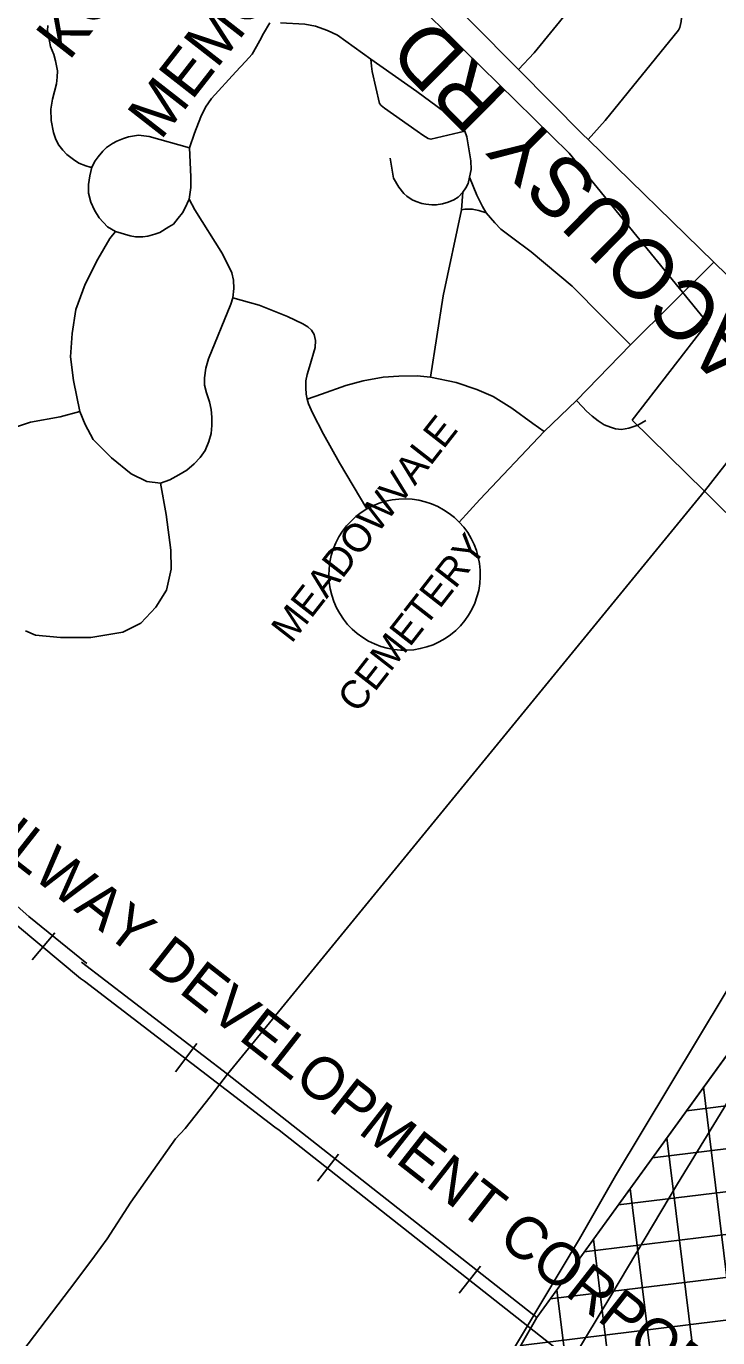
# Model space of a CAD drawing. Extents: x 586326 to 623965, y 4819854 to 4857850.
# Drawn here: x 600775 to 601263, y 4831838 to 4832762 of the extents above; entities that cross this region are included whole.
import ezdxf

# ---------------------------------------------------------------- set-up
doc = ezdxf.new("R2010")
doc.units = 0
for name, color, linetype in [('407 Parkway Belt', 7, 'Continuous'), ('Cemeteries', 7, 'Continuous'), ('Lots_Concessions', 7, 'Continuous'), ('Major Rds and Hwys', 7, 'Continuous'), ('Major Rds Lbls', 7, 'Continuous'), ('Minor Rds', 7, 'Continuous'), ('Private Rds', 7, 'Continuous'), ('Pts of Interest', 7, 'Continuous'), ('Railways_lbls', 7, 'Continuous')]:
    doc.layers.add(name, color=color, linetype=linetype)

msp = doc.modelspace()

# ---------------------------------------------------------------- linework, layer by layer
at = {"layer": '407 Parkway Belt'}
for p, q in [((601475.6, 4832026.58), (601240.63, 4831997.73)), ((601281.99, 4831775.32), (601252.65, 4832014.32)), ((601449.87, 4831993.2), (601216.61, 4831964.56)), ((601255.92, 4831741.49), (601226.8, 4831978.63)), ((601424.15, 4831959.81), (601192.59, 4831931.38)), ((601229.85, 4831707.65), (601200.96, 4831942.94)), ((601398.43, 4831926.43), (601168.57, 4831898.21)), ((601203.78, 4831673.82), (601175.12, 4831907.25)), ((601372.7, 4831893.05), (601144.54, 4831865.03)), ((601177.71, 4831639.99), (601149.27, 4831871.56)), ((601346.98, 4831859.66), (601123.79, 4831832.26))]:
    msp.add_line(p, q, dxfattribs=at)
msp.add_lwpolyline([(600694.19, 4831203.08), (600936.17, 4831505), (601135.11, 4831852), (601412.82, 4832235.53), (601506.24, 4832352.58), (601742.11, 4832649.11), (601791.64, 4832707.89), (601695.07, 4832988.71), (602068.79, 4832958.54), (602297.6, 4833244.3), (602419, 4833332.74), (602439.43, 4833364.3), (602609.15, 4833192.82), (602008.73, 4832715.74), (601630.67, 4832227.83), (600778.46, 4831121.84)], close=True, dxfattribs=at)
at = {"layer": 'Cemeteries'}
for p, q in [((601158.01, 4832672.95), (600882.54, 4832944.01)), ((601255.36, 4832553.3), (601158.01, 4832672.95)), ((601202.34, 4832484.66), (601255.36, 4832553.3)), ((601253.34, 4832434.48), (601202.34, 4832484.66)), ((601296.55, 4832391.54), (601253.34, 4832434.48)), ((601135.11, 4831852), (601412.82, 4832235.53)), ((600717.79, 4832186.83), (600777.2, 4832134.73)), ((600777.2, 4832134.73), (600818.09, 4832101.52)), ((600917.23, 4832023.49), (600814.28, 4832102.57)), ((600917.23, 4832023.49), (601135.11, 4831852))]:
    msp.add_line(p, q, dxfattribs=at)
at = {"layer": 'Lots_Concessions'}
for p, q in [((601253.34, 4832434.48), (601327.64, 4832530.55)), ((600917.23, 4832023.49), (601253.34, 4832434.48)), ((600904.85, 4832007.64), (600917.23, 4832023.49)), ((600887.32, 4831985.18), (600904.85, 4832007.64)), ((600880.43, 4831978.06), (600887.32, 4831985.18)), ((600849.11, 4831933.24), (600880.43, 4831978.06)), ((600832.41, 4831907.52), (600849.11, 4831933.24)), ((600823.37, 4831895.34), (600832.41, 4831907.52)), ((600810.22, 4831877.6), (600823.37, 4831895.34)), ((600701.89, 4831735.31), (600810.22, 4831877.6))]:
    msp.add_line(p, q, dxfattribs=at)
at = {"layer": 'Major Rds and Hwys'}
for points in [[(601489.81, 4832389.35), (601466.81, 4832362.52), (601427.5, 4832313.39), (601400.8, 4832280.41), (601374.8, 4832245.95), (601352.91, 4832211.99), (601327.42, 4832173.42), (601287.45, 4832112.75), (601190.47, 4831951.79), (601165.16, 4831907.51), (601059.68, 4831730.92), (601003.85, 4831638.07), (600978.41, 4831594.82), (600949.82, 4831547.53), (600915.63, 4831490.7), (600865.02, 4831410.48), (600799.38, 4831316.95), (600763.53, 4831265.12), (600695.2, 4831176.47), (600636.77, 4831100.51), (600564.84, 4831007.25), (600279.43, 4830643.67)], [(600762.45, 4831198.75), (600840.77, 4831314.5), (600898.06, 4831390.93), (600960.76, 4831489.79), (601017.91, 4831578.45), (601095.09, 4831714.48), (601188.11, 4831868.43), (601234.35, 4831946.23), (601266.92, 4831999.55), (601300.21, 4832055.34), (601323.36, 4832091.18), (601351.31, 4832137.82), (601378.88, 4832179.3), (601412.19, 4832226.6), (601433.36, 4832256.41), (601439.7, 4832264.33), (601444.71, 4832271.32), (601457.71, 4832287.38), (601466.81, 4832298.45), (601487.93, 4832324.51), (601498.4, 4832336.94), (601500.44, 4832339.39)]]:
    msp.add_lwpolyline(points, dxfattribs=at)
at = {"layer": 'Minor Rds'}
for points in [[(601122.3, 4832731.86), (601055.76, 4832799.08), (601044.19, 4832810.61)], [(601171.35, 4832682.44), (601167.67, 4832686.03), (601122.3, 4832731.86)], [(601259.87, 4832596.09), (601171.35, 4832682.44)], [(601305.91, 4832551.19), (601259.87, 4832596.09)]]:
    msp.add_lwpolyline(points, dxfattribs=at)
at = {"layer": 'Private Rds'}
for points in [[(601171.35, 4832682.44), (601183.23, 4832695.88), (601235.02, 4832759.62), (601235.98, 4832761.51), (601236.5, 4832763.53), (601236.85, 4832765.73), (601237.04, 4832768.26), (601236.76, 4832770.51), (601235.89, 4832772.63), (601234.72, 4832774.44), (601233.46, 4832775.87), (601231.98, 4832777.22), (601230.31, 4832778.38), (601228.06, 4832779.24), (601181.76, 4832791.07), (601179.43, 4832791.4), (601176.57, 4832791.41), (601173.96, 4832791.06), (601171.69, 4832790.06), (601170, 4832788.85), (601133.35, 4832743.76), (601122.3, 4832731.86)], [(600790.49, 4832762.84), (600790.34, 4832759.39), (600792.3, 4832748.1), (600794.83, 4832742.4), (600795.86, 4832738.03), (600797.23, 4832730.85), (600797, 4832726.5), (600796.59, 4832721.91), (600793.75, 4832710.96), (600792.73, 4832703.98), (600792.87, 4832696.03), (600794.49, 4832687.54), (600796.22, 4832682.46), (600798.26, 4832678.57), (600801.11, 4832674.91), (600803.96, 4832672.05), (600808.68, 4832668.36), (600812.42, 4832665.83), (600817.36, 4832664.04), (600820.31, 4832662.93), (600821.63, 4832663)], [(600890.46, 4832676.69), (600893.83, 4832687.11), (600898.44, 4832698.44), (600901.74, 4832705.32), (600905.83, 4832711.5), (600923.02, 4832730.14), (600929.88, 4832737.59), (600934.48, 4832742.68), (600937.48, 4832748.04), (600939.9, 4832752.46), (600942.46, 4832757.26), (600947.09, 4832764.7)], [(600954.47, 4832764.69), (600971.58, 4832763.97), (600979.25, 4832762.41), (600987.72, 4832759.45), (600994.55, 4832756.01), (601018.1, 4832739.08)], [(601018.1, 4832739.08), (601050.53, 4832716.4), (601079.12, 4832695.33), (601082.47, 4832692.27), (601084.43, 4832688.32)], [(601018.1, 4832739.08), (601018.66, 4832734.28), (601019.21, 4832730.57), (601024.22, 4832708.01), (601025.51, 4832706.52), (601027.72, 4832704.61), (601050.86, 4832688.44), (601054.89, 4832685.54), (601058.53, 4832683.14), (601060.5, 4832682.72), (601084.43, 4832688.32)], [(601084.43, 4832688.32), (601085.77, 4832684.35), (601088.54, 4832667.59), (601088.8, 4832661.43), (601087.66, 4832655.9)], [(600890.46, 4832676.69), (600861.95, 4832684.56), (600854.48, 4832685.56), (600847.27, 4832684.45), (600843.85, 4832683.32), (600839.19, 4832681.41), (600836.04, 4832679.82), (600831.86, 4832676.9), (600829.23, 4832674.36), (600826.08, 4832670.32), (600823.85, 4832667.46), (600821.63, 4832663)], [(600890.25, 4832640.45), (600891.39, 4832648.79), (600891.39, 4832656.14), (600890.46, 4832676.69)], [(601082.9, 4832645.36), (601079.8, 4832641.9), (601076.57, 4832639.99), (601072.63, 4832638.37), (601068.66, 4832637.28), (601064.22, 4832636.46), (601061.13, 4832636.57), (601056.95, 4832636.91), (601054.17, 4832637.41), (601050.17, 4832638.79), (601047.31, 4832640), (601043.61, 4832642.57), (601041.36, 4832644.57), (601037.8, 4832648.94), (601034.13, 4832655.3), (601031.85, 4832669.41)], [(600821.63, 4832663), (600820.02, 4832656.88), (600819.16, 4832650.9), (600819.31, 4832644.59), (600820.86, 4832638.46), (600823.42, 4832632.81), (600826.77, 4832627.34), (600832.69, 4832620.97), (600838.15, 4832617.66)], [(601087.66, 4832655.9), (601086.78, 4832651.46), (601085.22, 4832648.46), (601082.9, 4832645.36)], [(601099.34, 4832630.74), (601096.76, 4832635.22), (601092.8, 4832643.22), (601087.66, 4832655.9)], [(600838.15, 4832617.66), (600848.51, 4832614.56), (600852.42, 4832613.89), (600857.46, 4832613.84), (600861.12, 4832614.46), (600866.02, 4832615.87), (600869.41, 4832616.95), (600875.8, 4832621.08), (600879.06, 4832622.81), (600882.33, 4832627), (600885.37, 4832630.89), (600887.13, 4832633.96), (600890.25, 4832640.45)], [(600920.97, 4832570.88), (600921.64, 4832577.41), (600921.3, 4832583.47), (600920.18, 4832588.54), (600913.51, 4832601.93), (600894.06, 4832633.07), (600890.25, 4832640.45)], [(601082.9, 4832645.36), (601082.1, 4832633.03)], [(601082.1, 4832633.03), (601069.16, 4832572.37), (601060.29, 4832515.07)], [(601099.34, 4832630.74), (601094.21, 4832632.59), (601089.59, 4832633.46), (601084.36, 4832633.42), (601082.1, 4832633.03)], [(601201.11, 4832537.71), (601181.68, 4832557.29), (601160.06, 4832579.09), (601131.18, 4832603.42), (601117.37, 4832613.62), (601109.84, 4832619.31), (601105.44, 4832623.73), (601099.34, 4832630.74)], [(600813.18, 4832490.65), (600808.58, 4832512.68), (600806.53, 4832529.38), (600807.64, 4832545.84), (600810.26, 4832562.79), (600816.87, 4832580.55), (600825.67, 4832598.26), (600834.24, 4832612.81), (600838.15, 4832617.66)], [(601201.11, 4832537.71), (601259.87, 4832596.09)], [(600869.93, 4832440.16), (600876.53, 4832442.53), (600882.82, 4832446), (600888.38, 4832449.38), (600893.61, 4832453.78), (600898, 4832458.44), (600901.37, 4832463.35), (600904.04, 4832469.55), (600905.55, 4832475.34), (600906.15, 4832480.81), (600906.16, 4832486.73), (600905.61, 4832492.06), (600904.51, 4832497.63), (600902.46, 4832503.94), (600901.01, 4832509.31), (600900.96, 4832514.44), (600901.96, 4832521.38), (600903.75, 4832527.89), (600919.46, 4832566.5), (600920.97, 4832570.88)], [(600920.97, 4832570.88), (600932.67, 4832567.59), (600939.5, 4832565.76), (600959.32, 4832557.79), (600970.23, 4832552.52), (600973.7, 4832550.56), (600976.4, 4832548.08), (600978.31, 4832545.08), (600979.2, 4832540.76), (600978.96, 4832535.81), (600974.94, 4832522.17), (600973.2, 4832516.9), (600972.36, 4832512.29), (600972.4, 4832507.38), (600972.59, 4832502.97), (600973.39, 4832499.35)], [(601163.21, 4832498.61), (601201.11, 4832537.71)], [(601060.29, 4832515.07), (601050.81, 4832515.82), (601037.97, 4832515.59), (601026.77, 4832514.9), (601012.75, 4832512.38), (601000.51, 4832509.08), (600983.31, 4832503.01), (600973.39, 4832499.35)], [(601140.29, 4832476.67), (601132.29, 4832482.39), (601117.61, 4832493.21), (601104.47, 4832501.31), (601092.81, 4832506.31), (601078.38, 4832511.1), (601060.29, 4832515.07)], [(600973.39, 4832499.35), (600974.27, 4832496.15), (600977.15, 4832489.9), (600984.9, 4832474.82), (600996.11, 4832454.54), (601015.44, 4832422.11)], [(601140.29, 4832476.67), (601163.21, 4832498.61)], [(601163.21, 4832498.61), (601167.35, 4832493.95), (601170.19, 4832490.89), (601174.02, 4832487.47), (601178.33, 4832484.11), (601182.62, 4832481.46), (601187.04, 4832479.7), (601190.68, 4832478.56), (601194.77, 4832478.19), (601199.91, 4832478.98), (601206.31, 4832481.2), (601211.94, 4832484.43)], [(600736.2, 4832452.97), (600740.31, 4832460.38), (600747.25, 4832467.82), (600755.91, 4832473.9), (600766.24, 4832479.25), (600778.31, 4832483.24), (600799.18, 4832487.05), (600813.18, 4832490.65)], [(600869.93, 4832440.16), (600860.34, 4832441.5), (600849.34, 4832446.74), (600835.37, 4832458.21), (600822.49, 4832471.07), (600816.79, 4832481.67), (600813.18, 4832490.65)], [(601080.5, 4832412.73), (601094.98, 4832428.73), (601140.29, 4832476.67)], [(600869.93, 4832440.16), (600873.9, 4832418.05), (600877.29, 4832393.04), (600877.38, 4832379.56), (600874.19, 4832364.73), (600866.55, 4832352.81), (600856.02, 4832341.48), (600843.29, 4832335.21), (600820.83, 4832331.52), (600799.5, 4832331.41), (600781.73, 4832333), (600774.74, 4832336.23)], [(601080.5, 4832412.73), (601077.09, 4832415.99), (601073.4, 4832418.94), (601069.46, 4832421.54), (601065.32, 4832423.79), (601060.98, 4832425.67), (601056.51, 4832427.15), (601051.91, 4832428.24), (601047.24, 4832428.91), (601042.53, 4832429.17), (601037.81, 4832429.01), (601033.13, 4832428.43), (601028.51, 4832427.45), (601024, 4832426.06), (601019.63, 4832424.27), (601015.44, 4832422.11)], [(601015.44, 4832422.11), (601011.45, 4832419.59), (601007.7, 4832416.72), (601004.22, 4832413.53), (601001.04, 4832410.05), (600998.17, 4832406.3), (600995.65, 4832402.31), (600993.49, 4832398.12), (600991.7, 4832393.75), (600990.31, 4832389.24), (600989.33, 4832384.62), (600988.76, 4832379.94), (600988.6, 4832375.22), (600988.86, 4832370.51), (600989.53, 4832365.84), (600990.62, 4832361.25), (600992.1, 4832356.77), (600993.98, 4832352.44), (600996.23, 4832348.29), (600998.84, 4832344.36), (601001.79, 4832340.67), (601005.05, 4832337.26), (601008.6, 4832334.15), (601012.41, 4832331.36), (601016.45, 4832328.92), (601020.69, 4832326.85), (601025.09, 4832325.16), (601029.63, 4832323.87), (601034.27, 4832322.98), (601038.96, 4832322.51), (601043.68, 4832322.45), (601048.39, 4832322.81), (601053.04, 4832323.59), (601057.61, 4832324.77), (601062.06, 4832326.35), (601066.35, 4832328.32), (601070.45, 4832330.66), (601074.32, 4832333.35), (601077.95, 4832336.38), (601081.29, 4832339.71), (601084.32, 4832343.32), (601087.03, 4832347.19), (601089.38, 4832351.28), (601091.36, 4832355.57), (601092.95, 4832360.01), (601094.15, 4832364.57), (601094.96, 4832369.39), (601095.31, 4832374.1), (601095.26, 4832378.82), (601094.78, 4832383.51), (601093.89, 4832388.15), (601092.6, 4832392.69), (601090.91, 4832397.09), (601088.84, 4832401.33), (601086.4, 4832405.37), (601083.61, 4832409.18), (601080.5, 4832412.73)]]:
    msp.add_lwpolyline(points, dxfattribs=at)
at = {"layer": 'Railways_lbls'}
for p, q in [((600795.48, 4832123.1), (600779.48, 4832104.1)), ((600895.48, 4832045.1), (600880.48, 4832025.1)), ((600995.48, 4831967.1), (600980.48, 4831948.1)), ((601095.48, 4831888.1), (601080.48, 4831869.1))]:
    msp.add_line(p, q, dxfattribs=at)
msp.add_lwpolyline([(601237.48, 4831760.1), (600953.48, 4831984.1), (600950.48, 4831986.1), (600816.48, 4832089.1), (600813.48, 4832091.1), (600754.48, 4832140.1), (600752.48, 4832141.1), (600678.48, 4832211.1), (600660.48, 4832228.1), (600504.48, 4832381.1), (600390.48, 4832493.1), (600302.48, 4832575.1), (600249.48, 4832616.1), (600204.48, 4832643.1), (600203.48, 4832643.1), (600151.48, 4832663.1), (600149.48, 4832664.1)], dxfattribs=at)

# ---------------------------------------------------------------- texts
at = {"layer": 'Cemeteries'}
for s, p in [('MEADOWVALE', (600962.26, 4832326.62)), ('CEMETERY', (601008.97, 4832277.28))]:
    msp.add_text(s, height=20, rotation=52.00002, dxfattribs=at).set_placement(p)
at = {"layer": 'Major Rds Lbls'}
msp.add_text('CHINGUACOUSY RD', height=42, rotation=135.19288, dxfattribs=at).set_placement((601452.76, 4832379.77))
at = {"layer": 'Pts of Interest'}
for s, p in [('KOREAN ', (600805.47, 4832737.49)), ('MEMORIAL', (600869.96, 4832681.35))]:
    msp.add_text(s, height=32.016, rotation=52.00002, dxfattribs=at).set_placement(p)
at = {"layer": 'Railways_lbls'}
msp.add_text('  RAILWAY DEVELOPMENT CORPORATION', height=30, rotation=321.90862, dxfattribs=at).set_placement((600690.77, 4832231.48))

doc.saveas('drawing.dxf')
